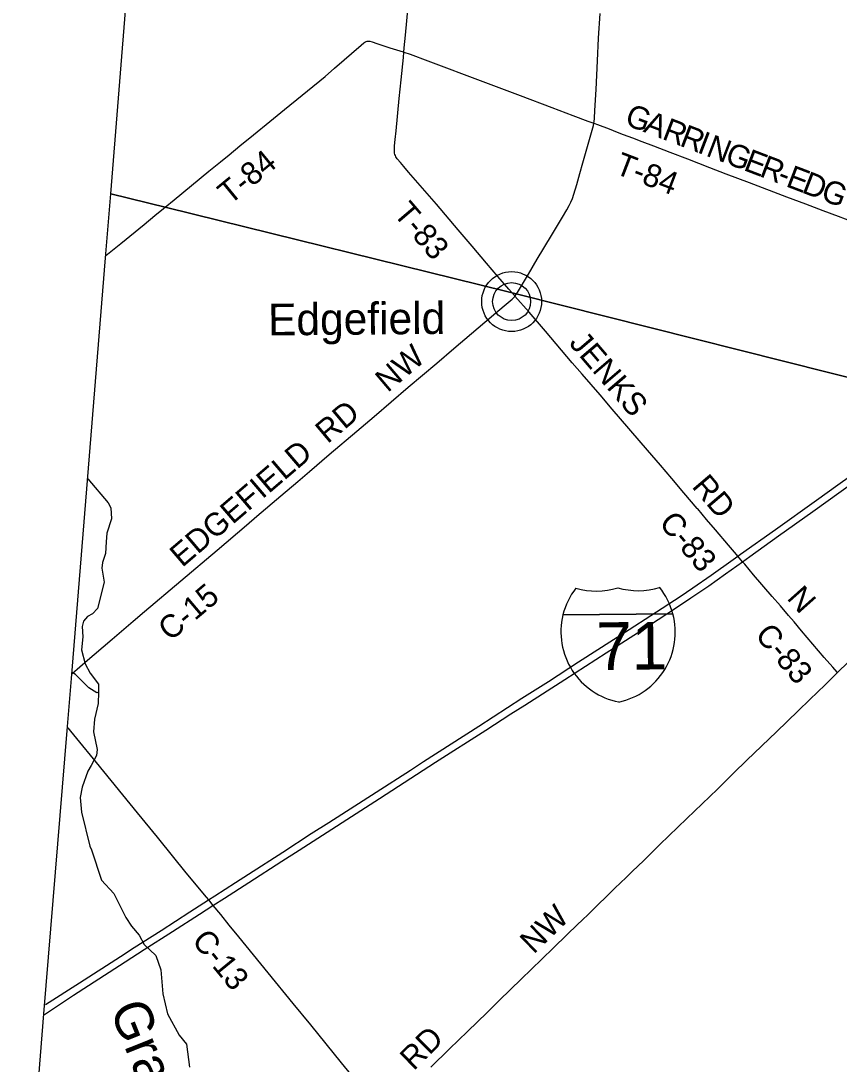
# Model space of a CAD drawing. Extents: x -51392 to 1635000, y 156707 to 696232.
# Drawn here: x 74563 to 85302, y 505205 to 518897 of the extents above; entities that cross this region are included whole.
import ezdxf

# ---------------------------------------------------------------- set-up
doc = ezdxf.new("R2010")
doc.units = 0
for name, color, linetype in [('GM_X_Adjacent_County', 7, 'Continuous'), ('GM_X_County', 7, 'Continuous'), ('GM_X_County_Road', 7, 'Continuous'), ('GM_X_County_Road_Text', 7, 'Continuous'), ('GM_X_Interstate_Route', 7, 'Continuous'), ('GM_X_Interstate_Shield', 7, 'Continuous'), ('GM_X_Minor_River', 7, 'Continuous'), ('GM_X_Minor_River_Text', 7, 'Continuous'), ('GM_X_Township', 7, 'Continuous'), ('GM_X_Township_Road', 7, 'Continuous'), ('GM_X_Township_Road_Text', 7, 'Continuous'), ('GM_X_Unincorporated', 7, 'Continuous'), ('GM_X_Unincorporated_Text', 7, 'Continuous')]:
    doc.layers.add(name, color=color, linetype=linetype)

msp = doc.modelspace()

# ---------------------------------------------------------------- linework, layer by layer
at = {"layer": 'GM_X_Adjacent_County'}
msp.add_lwpolyline([(74563, 502065), (74862, 505867), (75172, 509582), (75227, 510268), (75674, 515788), (75743, 516628), (75955, 519254), (76337, 523966), (76597, 527182), (76801, 529705), (77124, 533695), (77266, 535451), (77972, 544170), (78206, 547064), (78655, 552615), (78677, 552881), (79341, 561012)], dxfattribs=at)
at = {"layer": 'GM_X_County'}
msp.add_lwpolyline([(74563, 502065), (74862, 505867), (75172, 509582), (75227, 510268), (75674, 515788), (75743, 516628), (75955, 519254), (76337, 523966), (76597, 527182), (76801, 529705), (77124, 533695), (77266, 535451), (77972, 544170), (78206, 547064), (78655, 552615), (80912, 552436), (84311, 552167), (86696, 551986), (89363, 551763), (96623, 551154), (109974, 550151)], dxfattribs=at)
at = {"layer": 'GM_X_County_Road'}
for points in [[(82083, 517553), (82086, 517572), (82092, 517621), (82098, 517719), (82112, 517997), (82131, 518374), (82146, 518669), (82165, 518996)], [(81069, 515313), (81082, 515333), (81225, 515572), (81341, 515770), (81527, 516080), (81670, 516319), (81729, 516417), (81760, 516475), (81782, 516519), (81801, 516564), (81822, 516625), (81858, 516751), (81899, 516893), (81939, 517035), (82062, 517461), (82077, 517524), (82083, 517553)], [(75235, 510332), (75439, 510505), (75526, 510580), (75763, 510782), (76037, 511017), (76187, 511144), (76663, 511547), (77137, 511951), (77524, 512281), (77661, 512398), (77974, 512663), (78199, 512854), (78349, 512982), (78611, 513206), (78974, 513513), (79198, 513705), (79648, 514088), (80022, 514407), (80247, 514598), (80797, 515066), (80960, 515203), (81009, 515247), (81044, 515281), (81047, 515286)], [(81047, 515286), (81064, 515306), (81069, 515313)], [(83441, 512498), (83265, 512704), (83105, 512891), (82956, 513066), (82785, 513265), (82325, 513801), (82164, 513988), (81928, 514262), (81800, 514411), (81449, 514824), (81235, 515073), (81047, 515286)], [(84711, 511008), (84638, 511093), (84532, 511218), (84425, 511342), (84180, 511629), (84063, 511767), (84035, 511799), (83974, 511872), (83957, 511892), (83850, 512017), (83679, 512216), (83563, 512354), (83446, 512492), (83441, 512498)], [(85282, 510343), (85318, 510378), (85531, 510583), (86180, 511209), (86240, 511264), (86278, 511295), (86317, 511324), (86345, 511341), (86374, 511355), (86419, 511374), (86496, 511401), (86825, 511503), (87091, 511587), (87325, 511660), (87606, 511750), (88137, 511921), (88465, 512025), (88653, 512085), (88764, 512120)], [(85282, 510343), (85276, 510349), (85220, 510414), (85108, 510544), (84809, 510893), (84711, 511008)], [(79942, 505165), (80188, 505405), (80423, 505634), (80682, 505885), (80846, 506045), (81128, 506319), (81399, 506582), (81552, 506730), (81729, 506902), (81870, 507038), (81930, 507094), (82012, 507174), (82140, 507300), (82246, 507403), (82353, 507509), (82436, 507590), (82501, 507652), (82585, 507732), (82738, 507880), (82950, 508086), (83304, 508427), (83704, 508816), (83915, 509022), (84092, 509193), (84482, 509568), (84764, 509842), (84917, 509990), (85118, 510184), (85282, 510343)], [(75179, 509619), (75214, 509576), (75293, 509480), (75552, 509162), (76091, 508502), (76350, 508184), (76568, 507917), (76712, 507738), (76816, 507613), (76994, 507397), (77024, 507360), (77083, 507287), (77181, 507168), (77294, 507028), (77419, 506876), (77802, 506405), (78134, 505999), (78362, 505719), (78766, 505223), (79048, 504881), (79203, 504690), (79311, 504559)]]:
    msp.add_lwpolyline(points, dxfattribs=at)
at = {"layer": 'GM_X_Interstate_Route'}
for points in [[(74884, 505988), (75331, 506272), (75872, 506619), (76051, 506737), (76402, 506961), (76782, 507204), (77024, 507360), (77107, 507414), (77379, 507589), (77550, 507699), (78000, 507988), (78375, 508230), (78604, 508377), (79225, 508776), (79675, 509065), (79846, 509176), (80572, 509642), (81140, 510007), (81486, 510229), (81880, 510483), (82548, 510911), (82832, 511095), (83214, 511343), (83381, 511455), (83621, 511621), (83912, 511828), (83974, 511872), (84008, 511897), (84469, 512223), (85007, 512607), (85287, 512808), (85650, 513067)], [(74873, 505857), (75252, 506109), (75588, 506326), (75930, 506547), (76181, 506708), (76554, 506948), (76908, 507174), (77083, 507287), (77236, 507385), (77556, 507591), (77989, 507870), (78216, 508015), (79270, 508692), (80006, 509167), (80664, 509588), (80995, 509801), (81177, 509918), (81702, 510255), (82243, 510603), (82812, 510968), (83153, 511188), (83358, 511325), (83591, 511484), (83811, 511639), (84035, 511799), (84131, 511868), (84507, 512137), (84959, 512459), (85501, 512846)]]:
    msp.add_lwpolyline(points, dxfattribs=at)
at = {"layer": 'GM_X_Interstate_Shield'}
for p, q in [((81678, 511100), (83121, 511114)), ((83121, 511114), (81678, 511100)), ((83121, 511114), (81678, 511100))]:
    msp.add_line(p, q, dxfattribs=at)
for centre, start, end in [((82589, 510879), 142.2075, 166.3452), ((82114, 512352), 253.5476, 287.5295), ((82662, 512357), 253.5476, 287.5295), ((82214, 510875), 14.7319, 38.8696), ((82589, 510879), 166.3452, 259.0016), ((82214, 510875), 282.0755, 14.7319)]:
    msp.add_arc(centre, 938, start, end, dxfattribs=at)
at = {"layer": 'GM_X_Minor_River'}
for points in [[(75443, 512887), (75708, 512571), (75742, 512505), (75751, 512364), (75693, 512172), (75684, 512059), (75674, 511907), (75633, 511789), (75627, 511714), (75655, 511532), (75569, 511183), (75501, 511115), (75439, 511081), (75386, 511021), (75366, 510951), (75376, 510814), (75359, 510642), (75405, 510457), (75473, 510336), (75581, 510192), (75581, 510136), (75582, 510085), (75576, 509939), (75529, 509734), (75515, 509566), (75566, 509333), (75556, 509257), (75485, 509125), (75441, 509050), (75366, 508842), (75340, 508705), (75357, 508513), (75470, 508067), (75488, 508017), (75623, 507621), (75783, 507443), (75941, 507129), (76013, 507017), (76117, 506900), (76183, 506774), (76333, 506629), (76398, 506442), (76428, 506129), (76489, 505866), (76641, 505585), (76737, 505468), (76778, 505165)], [(75582, 510085), (75560, 510079), (75456, 510142), (75280, 510321), (75237, 510345)]]:
    msp.add_lwpolyline(points, dxfattribs=at)
at = {"layer": 'GM_X_Township'}
for points in [[(114000, 505483), (107790, 506068), (108001, 508778), (108040, 509363), (108073, 509448), (108345, 513362), (103490, 513601), (100902, 513687), (98569, 513691), (97470, 513693), (97370, 513694), (95295, 513733), (95151, 513736), (93608, 513740), (89969, 513821), (87027, 513946), (86327, 513988), (81082, 515311), (80942, 515346), (76473, 516448), (75743, 516628), (75955, 519254)], [(74563, 502065), (74862, 505867), (75172, 509582), (75227, 510268), (75674, 515788), (75743, 516628), (76473, 516448), (80942, 515346), (81082, 515311), (86327, 513988), (87027, 513946), (89969, 513821), (93608, 513740), (95151, 513736), (95295, 513733), (97370, 513694)]]:
    msp.add_lwpolyline(points, dxfattribs=at)
at = {"layer": 'GM_X_Township_Road'}
for points in [[(79589, 518487), (79595, 518545), (79609, 518709), (79644, 519086), (79664, 519282), (79700, 519673), (79725, 519951), (79750, 520229), (79775, 520490), (79805, 520800), (79830, 521061), (79883, 521616), (79905, 521877), (79929, 522138), (79970, 522579), (79999, 522906), (80031, 523249), (80044, 523396), (80049, 523446)], [(76457, 516454), (76573, 516550), (76802, 516736), (77031, 516923), (77184, 517047), (77298, 517141), (77437, 517256), (77615, 517401), (77832, 517576), (78022, 517732), (78555, 518169), (78681, 518275), (79027, 518577), (79065, 518608), (79078, 518617), (79093, 518625), (79109, 518629), (79125, 518630), (79141, 518629), (79173, 518621), (79236, 518601), (79407, 518545), (79579, 518490), (79589, 518487)], [(81008, 515331), (80968, 515376), (80825, 515543), (80676, 515718), (80485, 515941), (80303, 516153), (80016, 516490), (79652, 516913), (79587, 516987), (79545, 517037), (79503, 517087), (79493, 517100), (79485, 517114), (79478, 517129), (79472, 517144), (79468, 517160), (79466, 517176), (79465, 517209), (79468, 517258), (79477, 517340), (79488, 517454), (79529, 517878), (79553, 518123), (79583, 518417), (79589, 518487)], [(79589, 518487), (79673, 518459), (79903, 518373), (80149, 518280), (80379, 518193), (80625, 518101), (81116, 517916), (81531, 517762), (81807, 517656), (82006, 517580), (82083, 517553)], [(82083, 517553), (82130, 517536), (82284, 517479), (82389, 517438)], [(82389, 517438), (82467, 517408), (82590, 517362), (82713, 517316), (82866, 517256), (83080, 517174), (83310, 517086), (83601, 516975), (83816, 516892), (84122, 516776), (84613, 516589), (84859, 516496), (85089, 516410), (85288, 516334), (85472, 516264)], [(75680, 515818), (75874, 515975), (76182, 516226), (76323, 516342), (76436, 516435), (76457, 516454)], [(81047, 515286), (81041, 515293), (81008, 515331)]]:
    msp.add_lwpolyline(points, dxfattribs=at)
at = {"layer": 'GM_X_Unincorporated'}
for radius in [393, 249]:
    msp.add_circle((81004, 515213), radius, dxfattribs=at)

# ---------------------------------------------------------------- texts
at = {"layer": 'GM_X_County_Road_Text'}
for s, rotation, p in [('JENKS', 310.5756, (81747, 514661)), ('NW', 40.2915, (79377, 514011)), ('RD', 40.0517, (78588, 513340)), ('EDGEFIELD', 40.5039, (76680, 511716)), ('RD', 310.4029, (83358, 512782)), ('C-83', 310.2594, (82926, 512302)), ('C-15', 40.215, (76524, 510746)), ('N', 311.6926, (84605, 511315)), ('C-83', 310.2118, (84186, 510831)), ('NW', 44.1001, (81293, 506641)), ('C-13', 309.2514, (76795, 506821)), ('RD', 44.58, (79718, 505111))]:
    msp.add_text(s, height=300, rotation=rotation, dxfattribs=at).set_placement(p)
at = {"layer": 'GM_X_Interstate_Shield'}
msp.add_text('71', height=625, rotation=0.5385, dxfattribs=at).set_placement((82118, 510378))
at = {"layer": 'GM_X_Minor_River_Text'}
msp.add_text('Grassy', height=500, rotation=291.6847, dxfattribs=at).set_placement((75724, 505928))
at = {"layer": 'GM_X_Township_Road_Text'}
for s, rotation, p in [('G', 339.0449, (82473, 517540)), ('A', 339.0478, (82720, 517445)), ('R', 339.0437, (82966, 517351)), ('R', 339.0455, (83197, 517263)), ('I', 339.0401, (83427, 517175)), ('N', 339.049, (83542, 517131)), ('T-84', 39.3089, (77305, 516474)), ('T-84', 339.1252, (82343, 516900)), ('G', 339.0449, (83788, 517036)), ('E', 339.0468, (84035, 516942)), ('R', 339.0444, (84244, 516862)), ('-', 339.0471, (84475, 516774)), ('E', 339.0467, (84590, 516730)), ('D', 339.0443, (84799, 516649)), ('G', 339.0443, (85046, 516555)), ('T-83', 310.5253, (79441, 516363))]:
    msp.add_text(s, height=300, rotation=rotation, dxfattribs=at).set_placement(p)
at = {"layer": 'GM_X_Unincorporated_Text'}
msp.add_text('Edgefield', height=417, rotation=0.5386, dxfattribs=at).set_placement((77809, 514768))

doc.saveas('drawing.dxf')
